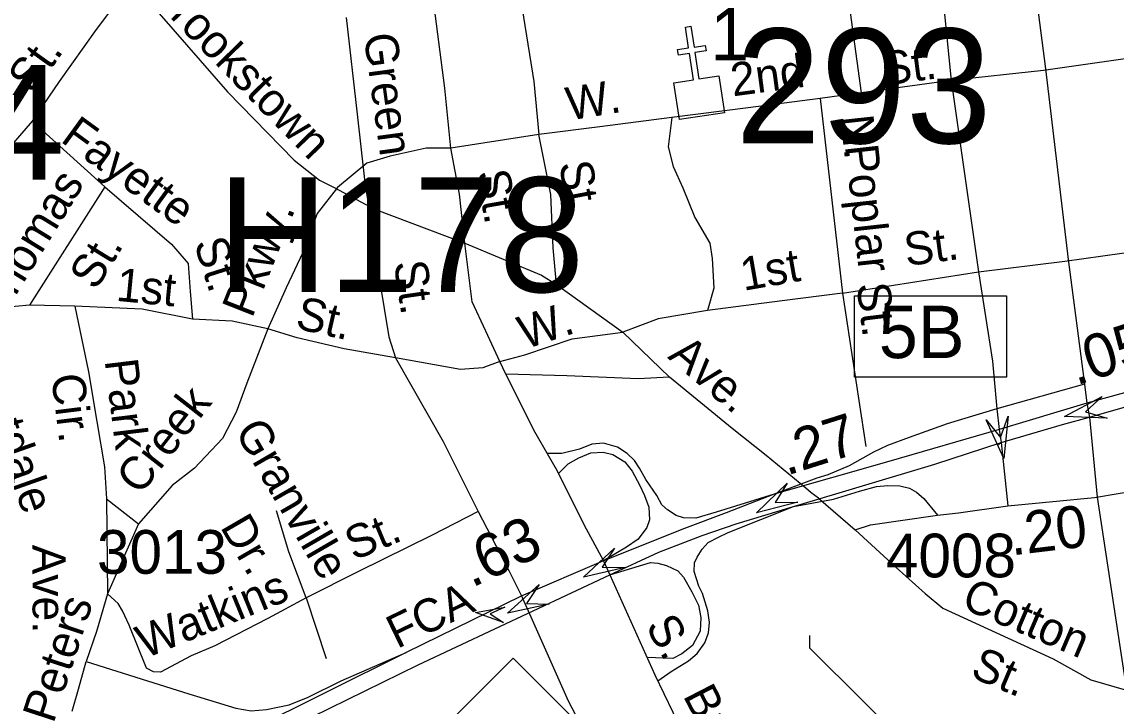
# Model space of a CAD drawing. Extents: x 1547597 to 1699558, y 810033 to 920809.
# Drawn here: x 1628492 to 1631622, y 854278 to 856236 of the extents above; entities that cross this region are included whole.
import ezdxf

# ---------------------------------------------------------------- set-up
doc = ezdxf.new("R2010")
doc.units = 0
for name, color, linetype in [('Exist Cultural Church CELL', 7, 'Continuous'), ('Exist Cultural Church Label', 7, 'Continuous'), ('Exist Hydrographic Creek Single Shore', 7, 'Continuous'), ('Exist Road Non-System Type 51', 7, 'Continuous'), ('Exist Road Non-System Type 51 Label', 7, 'Continuous'), ('Exist Road Primary Interstate Divided Center Attributed', 7, 'Continuous'), ('Exist Road Primary Interstate Interchange CELL', 7, 'Continuous'), ('Exist Road Primary Interstate Label', 7, 'Continuous'), ('Exist Road Primary Interstate Mileage Hundredths English Label', 7, 'Continuous'), ('Exist Road Primary Interstate Ramp 1 Lane Attributed', 7, 'Continuous'), ('Exist Road Primary Interstate Structure Cantilever Sign Number Label', 7, 'Continuous'), ('Exist Road Primary Interstate Structure Ovrhead Sign Attributed CELL', 7, 'Continuous'), ('Exist Road Primary NC Shield CELL', 7, 'Continuous'), ('Exist Road Primary US Structure Non-Sys NCDOT Attributed CELL', 7, 'Continuous'), ('Exist Road Primary US Structure Non-Sys NCDOT Number Label', 7, 'Continuous'), ('Exist Road Secondary Mileage Hundredths English Label', 7, 'Continuous'), ('Exist Road Secondary Structure Standard Bridge Attributed CELL', 7, 'Continuous'), ('Exist Road Secondary Structure Standard Bridge Number Label', 7, 'Continuous'), ('Exist Road Secondary Type 51 Attributed', 7, 'Continuous'), ('Exist Road Secondary Type 51 Divided Attributed', 7, 'Continuous'), ('Exist Road Secondary Type 51 Number Label', 7, 'Continuous')]:
    doc.layers.add(name, color=color, linetype=linetype)

msp = doc.modelspace()

# ---------------------------------------------------------------- linework, layer by layer
at = {"layer": 'Exist Cultural Church CELL'}
msp.add_lwpolyline([(1630356.6, 856061.6), (1630412.8, 856070.3), (1630401.4, 856145.6), (1630369.7, 856140.8), (1630367.3, 856156.6), (1630399, 856161.4), (1630389.9, 856220.8), (1630405.8, 856223.2), (1630414.8, 856163.8), (1630446.5, 856168.6), (1630448.9, 856152.8), (1630417.2, 856148), (1630428.7, 856072.7), (1630485.7, 856081.3), (1630501.7, 855976), (1630372.6, 855956.4)], close=True, dxfattribs=at)
at = {"layer": 'Exist Hydrographic Creek Single Shore'}
msp.add_line((1630745.6, 854444.2), (1630746.1, 854480.4), dxfattribs=at)
msp.add_lwpolyline([(1632644.9, 851920.7), (1632522.9, 852205.5), (1632509.9, 852481.5), (1632452.9, 852597.5), (1632189.9, 852901.6), (1632042.9, 853163.9), (1631910.8, 853265.1), (1631752.8, 853324.1), (1631670.9, 853434.1), (1631446.9, 853576.5), (1631210.9, 853981.8), (1630745.6, 854444.2)], dxfattribs=at)
at = {"layer": 'Exist Road Non-System Type 51'}
for p, q in [((1631111.3, 856464), (1631149.8, 856068.4)), ((1630839.2, 856425.4), (1630893.1, 856032.4)), ((1631668.4, 856132.7), (1631414.2, 856096.6)), ((1631414.2, 856096.6), (1631149.8, 856068.4)), ((1631149.8, 856068.4), (1630893.1, 856032.4)), ((1631149.8, 856068.4), (1631228.8, 855520.2)), ((1630893.1, 856032.4), (1630775, 856017)), ((1630775, 856017), (1630839.3, 855459.8)), ((1629970.5, 855913.2), (1629718.7, 855874.4)), ((1629478.1, 855831.3), (1629395, 855762)), ((1629472.4, 855776.5), (1629487, 855684.3)), ((1631474.9, 855551.3), (1631730.4, 855587.4)), ((1631228.8, 855520.2), (1631474.9, 855551.3)), ((1630839.3, 855459.8), (1631228.8, 855520.2)), ((1630839.3, 855459.8), (1630905.8, 855020.7)), ((1628643.4, 855422.8), (1628513.3, 855425.5)), ((1630344.3, 855219), (1630211.1, 855347.6)), ((1629876.1, 855227.4), (1629859.3, 855264)), ((1631280.6, 855128.5), (1631287.6, 855069.8)), ((1631545.5, 855105), (1631567.5, 854876.1)), ((1631293.2, 855032.5), (1631312.6, 854851.6)), ((1631567.5, 854876.1), (1631651.4, 854323.9)), ((1629305.3, 854587.9), (1629362.3, 854414.1)), ((1630302.6, 854367.5), (1630419.6, 854124.5))]:
    msp.add_line(p, q, dxfattribs=at)
for points in [[(1628806.7, 856350.6), (1628704.3, 856213.6), (1628598.2, 856065.3), (1628521.6, 855951.8)], [(1628806.7, 856350.6), (1629079.8, 856035.5), (1629270.8, 855839.9), (1629343, 855782.8), (1629387.4, 855760.6)], [(1629718.7, 855874.4), (1629702.1, 856046.2), (1629671.6, 856281.6)], [(1629917.9, 856303.7), (1629956.7, 856065.5), (1629970.5, 855913.2)], [(1629419.7, 856248.3), (1629450.6, 855972), (1629472.4, 855776.5)], [(1630775, 856017), (1630569.1, 855990.3), (1630350.9, 855962)], [(1628521.6, 855951.8), (1628405.4, 855818.8), (1628325.1, 855744.1), (1628133.7, 855604.1)], [(1628521.6, 855951.8), (1628729.2, 855763.5)], [(1630350.9, 855962), (1630144.9, 855935.4), (1629970.5, 855913.2)], [(1630350.9, 855962), (1630340.4, 855878.7), (1630355.3, 855821.8), (1630382.9, 855760.9), (1630417.1, 855675.7), (1630460, 855603.1), (1630466.4, 855558.7), (1630471.5, 855473.9), (1630453.5, 855409.7)], [(1630020.9, 855484), (1630012, 855589.1), (1630004.6, 855741.9), (1629970.5, 855913.2)], [(1629718.7, 855874.4), (1629648.4, 855874.9), (1629545, 855851.4), (1629478.1, 855831.3)], [(1629758.5, 855602.5), (1629743.8, 855742.7), (1629718.7, 855874.4)], [(1628729.2, 855763.5), (1628513.3, 855425.5)], [(1628729.2, 855763.5), (1628920.2, 855600), (1628967.3, 855544.6), (1628972.8, 855464.3), (1628979.9, 855385.4)], [(1629395, 855762), (1629336.9, 855687.3), (1629295.1, 855576.3), (1629247.8, 855474.6), (1629195.3, 855357.1)], [(1629387.4, 855760.6), (1629498.5, 855701.3)], [(1629487, 855684.3), (1629500.7, 855583.6), (1629541.3, 855334.4), (1629561, 855274.2)], [(1629498.5, 855701.3), (1629758.5, 855602.5)], [(1629859.3, 855264), (1629818.8, 855350.8), (1629779.8, 855435.2), (1629758.5, 855602.5)], [(1629758.5, 855602.5), (1629977.9, 855510.7), (1630020.9, 855484)], [(1631228.8, 855520.2), (1631268.6, 855265.1), (1631280.6, 855128.5)], [(1630020.9, 855484), (1630211.1, 855347.6)], [(1630839.3, 855459.8), (1630666.6, 855438), (1630453.5, 855409.7)], [(1628513.3, 855425.5), (1628389.4, 855414.2), (1628214.8, 855391.9)], [(1628979.9, 855385.4), (1628836, 855414.1), (1628643.4, 855422.8)], [(1628643.4, 855422.8), (1628682.2, 855234.4), (1628706.2, 855092.8), (1628728.3, 854962.6), (1628733.9, 854871.2)], [(1630453.5, 855409.7), (1630312.4, 855386.6), (1630211.1, 855347.6)], [(1629195.3, 855357.1), (1629093.3, 855379.7), (1628979.9, 855385.4)], [(1629195.3, 855357.1), (1629134.9, 855202.5), (1629104.6, 855119), (1629065.5, 855043.6), (1628985.4, 854958.8), (1628921.8, 854908.9), (1628825.2, 854799.2)], [(1629561, 855274.2), (1629414.1, 855300.8), (1629279.4, 855331.5), (1629195.3, 855357.1)], [(1629859.3, 855264), (1629930.2, 855283.6), (1630065.5, 855329.4), (1630211.1, 855347.6)], [(1629561, 855274.2), (1629696.5, 855035.1), (1629797.1, 854834.5)], [(1629859.3, 855264), (1629810.2, 855246.4), (1629746.6, 855241.3), (1629561, 855274.2)], [(1629876.1, 855227.4), (1629955.2, 855068.3), (1630022.9, 854951.5)], [(1630344.3, 855219), (1630254.9, 855214.9), (1630050.9, 855223.2), (1629876.1, 855227.4)], [(1630734.2, 854901.6), (1630620.5, 854995.4), (1630523.2, 855072), (1630344.3, 855219)], [(1631287.6, 855069.8), (1631293.2, 855032.5), (1631286, 855025.7)], [(1630022.9, 854951.5), (1630099.5, 854797.3), (1630155.4, 854693.7)], [(1630770.4, 854872.9), (1630750.1, 854888.3), (1630734.2, 854901.6)], [(1628733.9, 854871.2), (1628825.2, 854799.2)], [(1628733.9, 854871.2), (1628736.7, 854599.2)], [(1630770.4, 854872.9), (1630875.1, 854782.2), (1630993.1, 854674.4), (1631076, 854600.3)], [(1629305.3, 854587.9), (1629255.7, 854719.9), (1629219.7, 854836.9)], [(1629797.1, 854834.5), (1629665.6, 854766.9), (1629454.8, 854663.5), (1629305.3, 854587.9)], [(1629797.1, 854834.5), (1629885.1, 854666.4), (1629923.7, 854588.1)], [(1628825.2, 854799.2), (1628736.7, 854599.2)], [(1630155.4, 854693.7), (1630173.5, 854653.6), (1630302.6, 854367.5)], [(1628736.7, 854599.2), (1628705.6, 854491.5), (1628676.1, 854405.5)], [(1629305.3, 854587.9), (1629195.8, 854528.4), (1629043.5, 854450.4), (1628976.1, 854421.9), (1628887.9, 854375.2), (1628868.7, 854376.2), (1628847.9, 854386.3), (1628798.3, 854509.6), (1628779.4, 854550.7), (1628767.6, 854571.5), (1628736.7, 854599.2)], [(1630200.4, 854009.6), (1630131.7, 854146.1), (1630055, 854292), (1629941, 854549.6), (1629932.2, 854569.3), (1629923.7, 854588.1)], [(1631076, 854600.3), (1631126.2, 854558.7), (1631441.8, 854413.5), (1631549.8, 854353.3), (1631651.4, 854323.9)]]:
    msp.add_lwpolyline(points, dxfattribs=at)
at = {"layer": 'Exist Road Primary Interstate Divided Center Attributed'}
for points in [[(1631790.2, 855221.9), (1631645.8, 855174.4), (1631538.6, 855145)], [(1631545.5, 855105), (1631642.6, 855132.8), (1631796.6, 855182.4)], [(1631538.6, 855145), (1631287.6, 855069.8)], [(1631293.2, 855032.5), (1631468.2, 855083.7), (1631545.5, 855105)], [(1631287.6, 855069.8), (1630971.8, 854978), (1630643.8, 854884.1)], [(1630699.1, 854849.5), (1631103.1, 854969.9), (1631293.2, 855032.5)], [(1630643.8, 854884.1), (1630506.2, 854830.8), (1630387.7, 854786), (1630155.4, 854693.7), (1629920.1, 854592.3), (1629590.8, 854431.1), (1629137.3, 854205.2), (1628897.5, 854085.8), (1628714.3, 853997.4)], [(1628918.2, 854048.9), (1629625, 854396.4), (1630173.5, 854653.6), (1630314.1, 854718.2), (1630437.4, 854766.2), (1630534.7, 854799.8), (1630699.1, 854849.5)]]:
    msp.add_lwpolyline(points, dxfattribs=at)
at = {"layer": 'Exist Road Primary Interstate Interchange CELL'}
msp.add_lwpolyline([(1630873.6, 855452), (1631308.5, 855452), (1631308.5, 855218.8), (1630873.6, 855218.8)], close=True, dxfattribs=at)
at = {"layer": 'Exist Road Primary Interstate Ramp 1 Lane Attributed'}
for points in [[(1631531.4, 855198.9), (1631280.6, 855128.5), (1631138.5, 855086), (1631030.2, 855046.7), (1630968.5, 855024.2), (1630928.4, 855004.9), (1630858.3, 854965.6), (1630797.5, 854940.2), (1630766.2, 854930.3), (1630643.8, 854884.1)], [(1630643.8, 854884.1), (1630478, 854833.3), (1630420.1, 854815.7), (1630384.5, 854816.4), (1630363.7, 854823.8), (1630338.7, 854839.8), (1630322.7, 854854.3), (1630308.2, 854880.9), (1630276.9, 854926.6), (1630258.7, 854958.9), (1630244.7, 854980.5), (1630223.1, 855000.4), (1630195.8, 855018.6), (1630155.3, 855030.2), (1630122.2, 855027.7), (1630086.6, 855013.6), (1630036.1, 855000.4), (1629994.7, 855000.4)], [(1630027, 854944), (1630054.3, 854971.4), (1630084.9, 854988.8), (1630119.7, 855002.8), (1630154.5, 855004.5), (1630182.6, 854997.9), (1630216.5, 854977.2), (1630238, 854950.7), (1630258.7, 854911.7), (1630272.8, 854880.3), (1630285.2, 854847.1), (1630287.4, 854811), (1630279.4, 854789.2), (1630254.6, 854756), (1630221, 854733.1), (1630155.4, 854693.7)], [(1630699.1, 854849.5), (1630814, 854870.5), (1630888, 854892.7), (1630936.1, 854906.3), (1630969.3, 854909.4), (1631003.3, 854908.1), (1631030.5, 854901.8), (1631051.4, 854890), (1631072.3, 854871.8), (1631110.7, 854824.4)], [(1630310.6, 854350.2), (1630349.3, 854376.9), (1630399.2, 854407.8), (1630423.7, 854428.7), (1630445.5, 854458.7), (1630455.5, 854487.8), (1630459.1, 854517.8), (1630453.7, 854550.5), (1630439.2, 854600.5), (1630428.3, 854621.4), (1630414.8, 854662.9), (1630416.2, 854688.4), (1630423.9, 854704.6), (1630437.6, 854727.3), (1630455, 854746.4), (1630484.8, 854761.8), (1630512.1, 854775.2), (1630699.1, 854849.5)], [(1630173.5, 854653.6), (1630290.2, 854688.7), (1630311.1, 854686.8), (1630335.6, 854680.5), (1630368.3, 854665), (1630384.7, 854646.9), (1630408.3, 854605.1), (1630427.4, 854566.9), (1630433.7, 854531.4), (1630431.9, 854492.4), (1630410.1, 854451.5), (1630380.1, 854427.8), (1630353.8, 854414.2), (1630279.6, 854417)], [(1628676.1, 854405.5), (1628851.1, 854350.1), (1628969.1, 854313.2), (1629104.2, 854271.9), (1629147.8, 854264.2), (1629191.5, 854268.4), (1629256.1, 854281.8), (1629310.5, 854303.6), (1629405.6, 854350.2), (1629590.8, 854431.1)]]:
    msp.add_lwpolyline(points, dxfattribs=at)
at = {"layer": 'Exist Road Primary Interstate Structure Ovrhead Sign Attributed CELL'}
msp.add_lwpolyline([(1629869.3, 854517.1), (1629789, 854546.2), (1629873, 854561.2), (1629831.5, 854542.5)], close=True, dxfattribs=at)
at = {"layer": 'Exist Road Primary NC Shield CELL'}
msp.add_lwpolyline([(1629563.9, 854082.1), (1629896.9, 854415.1), (1630229.9, 854082.1), (1629896.9, 853749.1)], close=True, dxfattribs=at)
at = {"layer": 'Exist Road Primary US Structure Non-Sys NCDOT Attributed CELL'}
for points in [[(1631312.9, 855107.5), (1631300.7, 854986.2), (1631250.6, 855097.4), (1631290.9, 855046.4)], [(1630217.2, 854674.6), (1630098.4, 854647), (1630187.5, 854730.3), (1630152.2, 854675.7)], [(1630000.1, 854569.4), (1629880.8, 854544.5), (1629971.6, 854625.8), (1629935.2, 854572)]]:
    msp.add_lwpolyline(points, close=True, dxfattribs=at)
at = {"layer": 'Exist Road Secondary Structure Standard Bridge Attributed CELL'}
for points in [[(1631596.5, 855102.2), (1631474.7, 855106.6), (1631582.3, 855163.7), (1631534.1, 855120.2)], [(1630711.7, 854861.3), (1630593.5, 854831.4), (1630681, 854916.4), (1630646.8, 854861.1)]]:
    msp.add_lwpolyline(points, close=True, dxfattribs=at)
at = {"layer": 'Exist Road Secondary Type 51 Attributed'}
for points in [[(1630478.9, 860098.3), (1630547.1, 860009.3), (1630601.9, 859931.1), (1630644.5, 859853.9), (1630689.6, 859770.3), (1630711.9, 859728.5), (1630734.9, 859679.6), (1630760.9, 859603.3), (1630805.5, 859473.8), (1630821.3, 859420.1), (1630862.8, 859228.9), (1630920.4, 858943.8), (1630991, 858586.5), (1631024.1, 858425.7), (1631113.7, 857997.3), (1631202, 857722.5), (1631224.2, 857603), (1631237.8, 857539.5), (1631247.8, 857461.3), (1631317.3, 856897.8), (1631419.7, 856101.5), (1631485.2, 855556.3), (1631531.4, 855198.9)], [(1631531.4, 855198.9), (1631538.6, 855145)], [(1631538.6, 855145), (1631545.5, 855105)], [(1630875.1, 854782.2), (1630919.4, 854796.6), (1631110.7, 854824.4), (1631171, 854831.3), (1631312.6, 854851.6), (1631560.2, 854875.2), (1631831.2, 854920.4)]]:
    msp.add_lwpolyline(points, dxfattribs=at)
at = {"layer": 'Exist Road Secondary Type 51 Divided Attributed'}
msp.add_lwpolyline([(1628635.3, 854263.8), (1628653.4, 854326.8), (1628676.1, 854405.5)], dxfattribs=at)

# ---------------------------------------------------------------- texts
at = {"layer": 'Exist Cultural Church Label'}
msp.add_text('1', height=150, dxfattribs=at).set_placement((1630461, 856125.6))
at = {"layer": 'Exist Road Non-System Type 51 Label'}
for s, rotation, p in [('Brookstown', 314.3455, (1628853.2, 856310.9)), ('Green', 277.7454, (1629469.5, 856198.1)), ('St.', 54.4332, (1628522.7, 856026.7)), ('St.', 7.4271, (1630958.8, 856054.2)), ('2nd', 7.5891, (1630525.6, 856022.5)), ('W.', 9.3723, (1630057.1, 855953.2)), ('Fayette', 323.9544, (1628599.2, 855895.1)), ('N.', 276.3247, (1630832.7, 855965.2)), ('Poplar', 276.3247, (1630846.1, 855881.1)), ('St.', 279.8556, (1629791.5, 855806)), ('St.', 280.6701, (1630027.6, 855830.3)), ('Thomas', 58.4644, (1628432.5, 855383)), ('Pkwy.', 68.3972, (1629150.1, 855385.7)), ('St.', 287.6525, (1628983.2, 855603.5)), ('St.', 7.605, (1631022.1, 855536.9)), ('St.', 58.4644, (1628703.2, 855464.5)), ('1st', 9.919, (1630556.2, 855466.1)), ('1st', 354.4216, (1628758.9, 855438)), ('St.', 278.2108, (1629555.7, 855547.4)), ('St.', 276.9276, (1630879.4, 855485)), ('St.', 347.1367, (1629271, 855359.4)), ('W.', 18.2747, (1629931, 855298.3)), ('Westdale', 289.5231, (1628320.3, 855320.8)), ('Ave.', 319.6591, (1630336.8, 855275.1)), ('Park', 276.9439, (1628728.5, 855267.1)), ('Cir.', 277.0524, (1628575.4, 855224.3)), ('Creek', 52.0739, (1628829.9, 854878.6)), ('Granville', 300.1114, (1629099.1, 855065.3)), ('Dr.', 300.1114, (1629057.6, 854791.1)), ('St.', 22.7091, (1629441.2, 854693.5)), ('Ave.', 270.186, (1628521.8, 854739.9)), ('Watkins', 22.2064, (1628843.9, 854413.1)), ('Cotton', 336.8873, (1631175.3, 854560.6)), ('Peters', 71.8878, (1628582, 854226)), ('S.', 298.8589, (1630274.4, 854507.6)), ('St.', 336.8873, (1631201.4, 854363.4)), ('Broad', 297.2142, (1630381.8, 854308.4))]:
    msp.add_text(s, height=95, rotation=rotation, dxfattribs=at).set_placement(p)
at = {"layer": 'Exist Road Primary Interstate Interchange CELL'}
msp.add_text('5B', height=150, dxfattribs=at).set_placement((1630943.1, 855273.7))
at = {"layer": 'Exist Road Primary Interstate Label'}
msp.add_text('FCA', height=95, rotation=25.8342, dxfattribs=at).set_placement((1629565.1, 854441.1))
at = {"layer": 'Exist Road Primary Interstate Mileage Hundredths English Label'}
for s, rotation, p in [('.05', 18.2123, (1631507.2, 855194.5)), ('.63', 25.1272, (1629778.5, 854615.7))]:
    msp.add_text(s, height=125, rotation=rotation, dxfattribs=at).set_placement(p)
at = {"layer": 'Exist Road Primary Interstate Structure Cantilever Sign Number Label'}
msp.add_text('L614', height=328.08, dxfattribs=at).set_placement((1627638.2, 855784.1))
at = {"layer": 'Exist Road Primary US Structure Non-Sys NCDOT Number Label'}
msp.add_text('H178', height=328.08, dxfattribs=at).set_placement((1629051.6, 855462.9))
at = {"layer": 'Exist Road Secondary Mileage Hundredths English Label'}
for s, rotation, p in [('.27', 17.5375, (1630678.9, 854937)), ('.20', 6.9016, (1631323, 854709))]:
    msp.add_text(s, height=120, rotation=rotation, dxfattribs=at).set_placement(p)
at = {"layer": 'Exist Road Secondary Structure Standard Bridge Number Label'}
msp.add_text('293', height=328.08, dxfattribs=at).set_placement((1630533.3, 855888.5))
at = {"layer": 'Exist Road Secondary Type 51 Number Label'}
for s, p in [('3013', (1628706.7, 854656.8)), ('4008', (1630963.6, 854646.5))]:
    msp.add_text(s, height=125, dxfattribs=at).set_placement(p)

doc.saveas('drawing.dxf')
